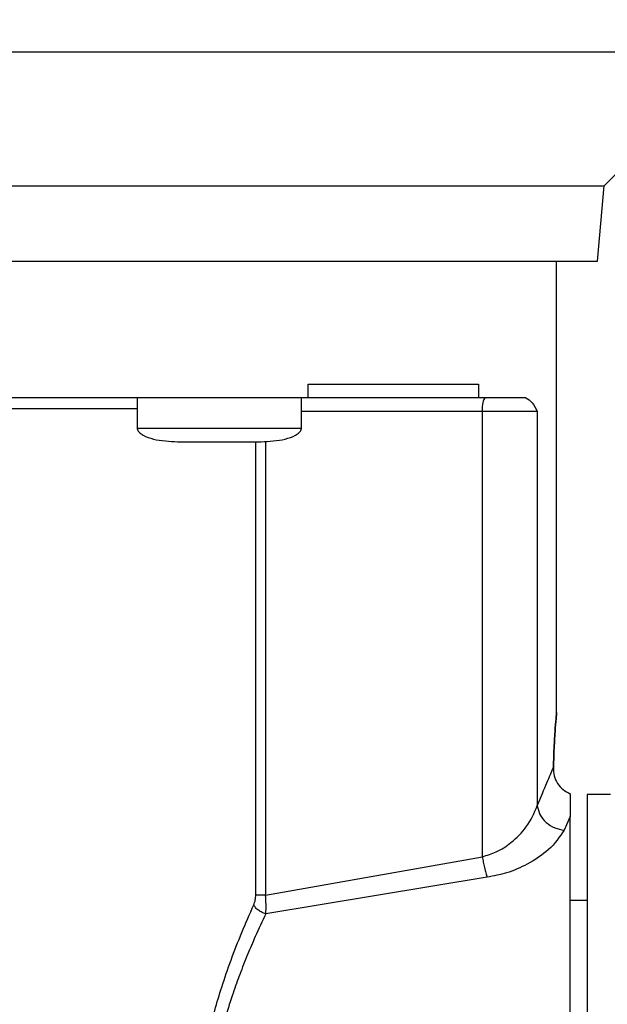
# Model space of a CAD drawing. Header units: inches. Extents: x 218.9 to 312.4, y 214.8 to 247.8.
# Tile 294 of 319: x 275.266 to 275.371, y 243.411 to 243.588. Entities that reach past the tile are written whole.
import ezdxf

# ---------------------------------------------------------------- set-up
doc = ezdxf.new("R2010")
doc.units = ezdxf.units.IN
doc.header["$LTSCALE"] = 0.25
doc.header["$MEASUREMENT"] = 0
doc.layers.add('ANNOTATIONS', color=1, linetype='Continuous')
doc.layers.add('MOTOR LH', color=7, linetype='Continuous')
doc.styles.add('ARIAL', font='arial.ttf', dxfattribs={"height": 0.09375})
doc.dimstyles.new('STANDARD$0', dxfattribs={"dimtxt": 0.09375, "dimasz": 0.09375, "dimexe": 0.03125, "dimexo": 0.046875, "dimgap": 0.09, "dimtad": 0, "dimtih": 1, "dimtoh": 1, "dimdec": 4, "dimzin": 0, "dimdsep": 46, "dimtxsty": 'ARIAL', "dimcen": 0.09, "dimadec": 0, "dimazin": 0, "dimtfac": 1, "dimtdec": 4, "dimtofl": 0, "dimtmove": 0, "dimatfit": 1, "dimfxl": 1, "dimtolj": 1, "dimtzin": 0, "dimarcsym": 0})

# ---------------------------------------------------------------- blocks, each defined once
blk = doc.blocks.new('*D90')
at = {"layer": 'ANNOTATIONS', "color": 0, "lineweight": -2, "transparency": 16777216}
for p, q in [((274.6393342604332, 245.2463276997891), (274.6393342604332, 245.5328515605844)), ((276.0917321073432, 243.2610440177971), (276.0917321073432, 245.5328515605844)), ((274.7330842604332, 245.5016015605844), (275.1844370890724, 245.5016015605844)), ((275.9979821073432, 245.5016015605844), (275.5466292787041, 245.5016015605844))]:
    blk.add_line(p, q, dxfattribs=at)
at = {"layer": 'ANNOTATIONS', "color": 0, "transparency": 16777216}
for points in [[(274.7330842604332, 245.5172265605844), (274.7330842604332, 245.4859765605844), (274.6393342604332, 245.5016015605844)], [(275.9979821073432, 245.5172265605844), (275.9979821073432, 245.4859765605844), (276.0917321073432, 245.5016015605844)]]:
    blk.add_solid(points, dxfattribs=at)
at = {"layer": 'defpoints', "color": 0, "transparency": 16777216}
for p in [(274.6393342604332, 245.5016015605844), (274.6393342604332, 245.1994526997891), (276.0917321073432, 243.2141690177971)]:
    blk.add_point(p, dxfattribs=at)
at = {"layer": 'ANNOTATIONS', "color": 0, "transparency": 16777216, "insert": (275.3655331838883, 245.5016015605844), "char_height": 0.09375, "attachment_point": 5, "style": 'ARIAL'}
blk.add_mtext('\\A1;25"', dxfattribs=at)
blk = doc.blocks.new('*D92')
at = {"layer": 'ANNOTATIONS', "color": 0, "lineweight": -2, "transparency": 16777216}
for p, q in [((274.7479817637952, 244.5695748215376), (274.7479817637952, 245.2307026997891)), ((276.0917321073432, 243.2610440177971), (276.0917321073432, 245.2307026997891)), ((274.8417317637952, 245.1994526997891), (275.1295350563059, 245.1994526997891)), ((275.9979821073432, 245.1994526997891), (275.7101788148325, 245.1994526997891))]:
    blk.add_line(p, q, dxfattribs=at)
at = {"layer": 'ANNOTATIONS', "color": 0, "transparency": 16777216}
for points in [[(274.8417317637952, 245.2150776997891), (274.8417317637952, 245.1838276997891), (274.7479817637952, 245.1994526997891)], [(275.9979821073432, 245.2150776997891), (275.9979821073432, 245.1838276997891), (276.0917321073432, 245.1994526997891)]]:
    blk.add_solid(points, dxfattribs=at)
at = {"layer": 'defpoints', "color": 0, "transparency": 16777216}
for p in [(274.7479817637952, 245.1994526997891), (274.7479817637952, 244.5226998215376), (276.0917321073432, 243.2141690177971)]:
    blk.add_point(p, dxfattribs=at)
at = {"layer": 'ANNOTATIONS', "color": 0, "transparency": 16777216, "insert": (275.4198569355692, 245.1994526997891), "char_height": 0.09375, "attachment_point": 5, "style": 'ARIAL'}
blk.add_mtext('\\A1;21 1/2"', dxfattribs=at)

msp = doc.modelspace()

# ---------------------------------------------------------------- linework, layer by layer
at = {"layer": 'MOTOR LH'}
for p, q in [((275.3708538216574, 243.5582896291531), (275.3950007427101, 243.5824365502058)), ((275.3696699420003, 243.5447565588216), (275.3708538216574, 243.5582896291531)), ((275.3622897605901, 243.4635557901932), (275.3622885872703, 243.5447565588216)), ((275.3176191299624, 243.520147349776), (275.3176191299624, 243.5226089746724)), ((275.3482744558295, 243.522611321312), (275.3482744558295, 243.5201496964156)), ((275.2868840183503, 243.520147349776), (275.2868840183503, 243.5147313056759)), ((275.3164117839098, 243.5147313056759), (275.31641061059, 243.520147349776)), ((275.3482744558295, 243.5201496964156), (275.3176191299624, 243.5201496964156)), ((275.3489420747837, 243.5176904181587), (275.3164117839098, 243.5176880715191)), ((275.3489432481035, 243.4376348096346), (275.3489420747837, 243.5176904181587)), ((275.3588190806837, 243.5176904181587), (275.3489420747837, 243.5176904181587)), ((275.3588190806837, 243.5176904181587), (275.3588202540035, 243.4467585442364)), ((275.2962060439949, 243.5122743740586), (275.2963151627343, 243.5122743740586)), ((275.3069806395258, 243.5122743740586), (275.3070885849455, 243.5122743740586)), ((275.3082020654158, 243.4307309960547), (275.308200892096, 243.5122743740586)), ((275.3099491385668, 243.5123635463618), (275.3099503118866, 243.4307309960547)), ((275.3647502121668, 243.4489479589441), (275.3647502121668, 243.4448788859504)), ((275.371960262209, 243.4487930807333), (275.3677773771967, 243.4487930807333)), ((275.3647502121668, 243.4448788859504), (275.3636261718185, 243.4424102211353)), ((275.3099503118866, 243.4307309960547), (275.3489432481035, 243.4376348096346)), ((275.3497974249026, 243.4339271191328), (275.3100042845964, 243.4273565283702)), ((275.3677773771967, 243.4297219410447), (275.3647513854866, 243.4297219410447))]:
    msp.add_line(p, q, dxfattribs=at)
at = {"layer": 'MOTOR LH', "flags": 128}
for points in [[(275.2643609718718, 243.5824318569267), (275.2763335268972, 243.5824342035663), (275.35676811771, 243.5824342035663), (275.3641670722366, 243.5824365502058), (275.3950007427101, 243.5824365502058)], [(275.2263231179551, 243.558284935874), (275.2379307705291, 243.5582872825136), (275.3291563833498, 243.5582872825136), (275.3367759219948, 243.5582896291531), (275.3708538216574, 243.5582896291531)], [(275.0596307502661, 243.5447518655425), (275.2491453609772, 243.5447518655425), (275.2603435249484, 243.5447542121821), (275.3427340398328, 243.5447542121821), (275.3489021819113, 243.5447565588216), (275.3696699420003, 243.5447565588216)], [(275.2868840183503, 243.5181808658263), (275.2834332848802, 243.5181808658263), (275.2757116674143, 243.5181785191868), (275.1424178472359, 243.5181785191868)], [(275.3677773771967, 243.4487930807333), (275.3677773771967, 243.3995699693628), (275.3677785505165, 243.3922414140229), (275.3677785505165, 243.3209481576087), (275.3677797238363, 243.320840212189)]]:
    msp.add_lwpolyline(points, dxfattribs=at)
at = {"layer": 'MOTOR LH'}
msp.add_arc((275.3527843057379, 243.5182898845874), 0.003888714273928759, 151.4282567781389, 188.8678173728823, dxfattribs=at)
for points, knots in [([(275.3176191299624, 243.5226089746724), (275.3216982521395, 243.5226090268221), (275.329856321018, 243.5226091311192), (275.3401737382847, 243.5226083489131), (275.3455742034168, 243.5226103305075), (275.3482744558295, 243.522611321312)], [0, 0, 0, 0, 0.3333412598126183, 0.6666681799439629, 1, 1, 1, 1]), ([(275.3176191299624, 243.520147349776), (275.3129181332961, 243.5201473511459), (275.3035164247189, 243.5201473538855), (275.2874898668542, 243.5201473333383), (275.2703809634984, 243.5201474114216), (275.2523193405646, 243.5201471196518), (275.2336430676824, 243.520148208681), (275.2146509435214, 243.5201441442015), (275.1956591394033, 243.520145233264), (275.1769830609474, 243.5201449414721), (275.1589214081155, 243.5201450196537), (275.141812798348, 243.5201449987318), (275.125785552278, 243.5201450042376), (275.1163836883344, 243.5201450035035), (275.1116827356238, 243.5201450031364)], [0, 0, 0, 0, 0.08333466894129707, 0.1666642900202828, 0.250001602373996, 0.3333316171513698, 0.4166648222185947, 0.5000002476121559, 0.5833356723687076, 0.6666638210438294, 0.7499987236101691, 0.8333313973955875, 0.916665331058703, 1, 1, 1, 1]), ([(275.3567423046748, 243.5201496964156), (275.355564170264, 243.5201496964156), (275.3532078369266, 243.5201496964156), (275.3499189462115, 243.5201496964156), (275.3482744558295, 243.5201496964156)], [0, 0, 0, 0, 0.4999863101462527, 1, 1, 1, 1]), ([(275.3567423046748, 243.5201496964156), (275.3571397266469, 243.5199363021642), (275.3579199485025, 243.5195173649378), (275.3585231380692, 243.5182917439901), (275.3588190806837, 243.5176904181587)], [0, 0, 0, 0, 0.509370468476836, 1, 1, 1, 1]), ([(275.2868840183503, 243.5147336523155), (275.2871060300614, 243.5147336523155), (275.2875499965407, 243.5147336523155), (275.2909631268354, 243.5147336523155), (275.2958438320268, 243.5147336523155), (275.2997130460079, 243.5147336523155), (275.3016479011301, 243.5147336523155)], [0, 0, 0, 0, 0.2500320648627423, 0.5, 0.7499679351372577, 1, 1, 1, 1]), ([(275.2868887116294, 243.5148228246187), (275.2868916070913, 243.5147014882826), (275.286896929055, 243.5144784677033), (275.28705059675, 243.5141931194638), (275.2873629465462, 243.5138120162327), (275.2882483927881, 243.5132254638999), (275.2905498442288, 243.5124531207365), (275.2926692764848, 243.512347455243), (275.2941351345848, 243.5122743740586)], [0, 0, 0, 0, 0.04394887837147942, 0.08077962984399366, 0.116244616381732, 0.2247348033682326, 0.4638050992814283, 1, 1, 1, 1]), ([(275.3016479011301, 243.5147336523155), (275.3035823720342, 243.5147346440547), (275.3074512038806, 243.5147366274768), (275.3123313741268, 243.5147358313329), (275.3157460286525, 243.5147360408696), (275.3161898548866, 243.5147360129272), (275.3164117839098, 243.514735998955)], [0, 0, 0, 0, 0.2499875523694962, 0.4999608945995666, 0.7499625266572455, 1, 1, 1, 1]), ([(275.3091606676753, 243.5122743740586), (275.3106258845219, 243.512347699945), (275.312744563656, 243.5124537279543), (275.3150469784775, 243.5132248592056), (275.3159310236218, 243.51381286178), (275.3162453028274, 243.5141927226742), (275.3163988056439, 243.5144785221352), (275.3164041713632, 243.5147015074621), (275.3164070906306, 243.5148228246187)], [0, 0, 0, 0, 0.5360801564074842, 0.7751629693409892, 0.8836588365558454, 0.9192161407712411, 0.9560488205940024, 1, 1, 1, 1]), ([(275.2941421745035, 243.5122743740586), (275.2942427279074, 243.5122743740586), (275.2943979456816, 243.5122743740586), (275.2953335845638, 243.5122743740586), (275.2963031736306, 243.5122743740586), (275.2974974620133, 243.5122743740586), (275.2992464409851, 243.5122743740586), (275.3007039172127, 243.5122743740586), (275.3016479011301, 243.5122743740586)], [0, 0, 0, 0, 0.2394800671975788, 0.3696698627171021, 0.5000165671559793, 0.6302227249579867, 0.7605012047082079, 1, 1, 1, 1]), ([(275.3016479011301, 243.5122743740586), (275.3025913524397, 243.5122743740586), (275.3040480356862, 243.5122743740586), (275.3057979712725, 243.5122743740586), (275.3069917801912, 243.5122743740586), (275.3079616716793, 243.5122743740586), (275.3088962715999, 243.5122743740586), (275.3090517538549, 243.5122743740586), (275.3091524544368, 243.5122743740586)], [0, 0, 0, 0, 0.2394139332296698, 0.3696536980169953, 0.500007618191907, 0.6302209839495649, 0.7605066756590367, 1, 1, 1, 1]), ([(275.3617124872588, 243.4536365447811), (275.3617584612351, 243.4550123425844), (275.3618505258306, 243.4577674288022), (275.3620694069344, 243.4609840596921), (275.362243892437, 243.4630772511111), (275.3623126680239, 243.4637947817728), (275.362243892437, 243.4630772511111), (275.3620694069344, 243.4609840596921), (275.3618505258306, 243.4577674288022), (275.3617584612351, 243.4550123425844), (275.3617124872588, 243.4536365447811)], [0, 0, 0, 0, 0.1249469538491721, 0.2502109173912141, 0.3752505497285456, 0.5, 0.6247494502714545, 0.7497890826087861, 0.8750530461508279, 1, 1, 1, 1]), ([(275.3588202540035, 243.4467585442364), (275.359442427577, 243.4482726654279), (275.360669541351, 243.4512589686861), (275.3613681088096, 243.452851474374), (275.3617124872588, 243.4536365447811)], [0, 0, 0, 0, 0.5070219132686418, 1, 1, 1, 1]), ([(275.3617124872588, 243.4536365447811), (275.3617375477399, 243.4531483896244), (275.3617876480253, 243.4521724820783), (275.3624038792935, 243.4507799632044), (275.3633987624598, 243.4496165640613), (275.3642998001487, 243.4491707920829), (275.3647502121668, 243.4489479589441)], [0, 0, 0, 0, 0.2501403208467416, 0.5000742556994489, 0.7500963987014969, 1, 1, 1, 1]), ([(275.3489432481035, 243.4376348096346), (275.3497909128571, 243.4378869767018), (275.3517299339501, 243.438463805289), (275.3544719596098, 243.4403374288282), (275.3573017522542, 243.4432308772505), (275.3582678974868, 243.4454753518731), (275.3588202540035, 243.4467585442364)], [0, 0, 0, 0, 0.157302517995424, 0.3598272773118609, 0.6340057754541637, 1, 1, 1, 1]), ([(275.3588202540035, 243.4467585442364), (275.3589386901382, 243.4462344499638), (275.3591828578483, 243.4451539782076), (275.360336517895, 243.4437479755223), (275.3618882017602, 243.4427291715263), (275.3630619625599, 243.44251376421), (275.3636261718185, 243.4424102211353)], [0, 0, 0, 0, 0.2445684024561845, 0.5042017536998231, 0.7616771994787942, 0.9999999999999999, 0.9999999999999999, 0.9999999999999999, 0.9999999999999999]), ([(275.3647513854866, 243.3645721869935), (275.3647513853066, 243.3684784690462), (275.3647513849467, 243.3762918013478), (275.3647513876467, 243.3884922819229), (275.3647513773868, 243.4005174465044), (275.3647514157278, 243.4120117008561), (275.3647512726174, 243.4225793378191), (275.3647518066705, 243.4318036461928), (275.3647498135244, 243.4395626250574), (275.3647500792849, 243.4431067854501), (275.3647502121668, 243.4448788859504)], [0, 0, 0, 0, 0.1249836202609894, 0.2499918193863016, 0.3749890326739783, 0.4999897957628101, 0.6250005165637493, 0.7499964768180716, 0.8749968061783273, 1, 1, 1, 1]), ([(275.3636261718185, 243.4424102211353), (275.3628443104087, 243.4412122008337), (275.3614593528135, 243.4390900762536), (275.3574432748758, 243.4363837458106), (275.3535927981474, 243.4346706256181), (275.3509745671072, 243.4341577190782), (275.3497974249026, 243.4339271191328)], [0, 0, 0, 0, 0.3496208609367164, 0.6193042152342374, 0.8288412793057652, 1, 1, 1, 1]), ([(275.3489432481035, 243.4376348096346), (275.3489958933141, 243.4373046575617), (275.3491040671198, 243.4366262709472), (275.3493108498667, 243.4356330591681), (275.3495463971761, 243.4346893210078), (275.3497134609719, 243.4341820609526), (275.3497974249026, 243.4339271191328)], [0, 0, 0, 0, 0.2349539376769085, 0.4827763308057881, 0.7400506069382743, 1, 1, 1, 1]), ([(275.3078371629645, 243.4289616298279), (275.307948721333, 243.4292520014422), (275.3081490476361, 243.4297734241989), (275.3081857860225, 243.4304369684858), (275.3082020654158, 243.4307309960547)], [0, 0, 0, 0, 0.5568832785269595, 1, 1, 1, 1]), ([(275.3099503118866, 243.4307309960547), (275.3097683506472, 243.4307309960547), (275.3094047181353, 243.4307309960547), (275.3089175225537, 243.4307309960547), (275.3084963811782, 243.4307309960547), (275.3083002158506, 243.4307309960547), (275.3082020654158, 243.4307309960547)], [0, 0, 0, 0, 0.2503334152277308, 0.500267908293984, 0.7499613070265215, 1, 1, 1, 1]), ([(275.3100042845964, 243.4273565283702), (275.3100345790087, 243.4279024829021), (275.31009103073, 243.4289198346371), (275.3099948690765, 243.4301575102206), (275.3099503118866, 243.4307309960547)], [0, 0, 0, 0, 0.5366428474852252, 0.9999999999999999, 0.9999999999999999, 0.9999999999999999, 0.9999999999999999]), ([(275.297272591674, 243.3827656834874), (275.2972588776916, 243.384015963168), (275.2972314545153, 243.3865160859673), (275.2973950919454, 243.3902661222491), (275.2977070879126, 243.3940057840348), (275.2981826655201, 243.3977358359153), (275.298845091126, 243.4016640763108), (275.2997174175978, 243.4057719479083), (275.3008159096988, 243.4100302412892), (275.3021545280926, 243.4144806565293), (275.3037784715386, 243.4191779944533), (275.3057171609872, 243.4241610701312), (275.3071134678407, 243.4273228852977), (275.3078371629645, 243.4289616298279)], [0, 0, 0, 0, 0.07299124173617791, 0.1459569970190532, 0.2192456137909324, 0.2932016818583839, 0.3681609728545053, 0.4570790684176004, 0.5473197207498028, 0.6394447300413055, 0.7503715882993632, 0.8706195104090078, 1, 1, 1, 1]), ([(275.3100042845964, 243.4273565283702), (275.3097768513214, 243.4274310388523), (275.3093114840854, 243.4275834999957), (275.3086709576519, 243.4279736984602), (275.3081418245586, 243.428448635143), (275.3079370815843, 243.4287933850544), (275.3078371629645, 243.4289616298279)], [0, 0, 0, 0, 0.2442881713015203, 0.4998552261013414, 0.7559194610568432, 1, 1, 1, 1]), ([(275.3100042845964, 243.4273565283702), (275.3093721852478, 243.4260106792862), (275.3082670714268, 243.4236577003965), (275.3066955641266, 243.4199888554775), (275.3053562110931, 243.4165989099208), (275.3040248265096, 243.412891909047), (275.3027863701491, 243.4090042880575), (275.3016716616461, 243.4048942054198), (275.3005689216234, 243.4000131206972), (275.2996860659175, 243.3944792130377), (275.2991659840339, 243.3884342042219), (275.2991853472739, 243.3846346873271), (275.2991944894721, 243.3828407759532)], [0, 0, 0, 0, 0.1115608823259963, 0.1950444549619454, 0.2830376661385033, 0.362743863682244, 0.4587229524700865, 0.5491003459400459, 0.633923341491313, 0.7714236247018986, 0.8920795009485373, 1, 1, 1, 1])]:
    msp.add_open_spline(points, degree=3, knots=knots, dxfattribs=at)

# ---------------------------------------------------------------- dimensions: what is measured, and where the dimension line sits
at = {"layer": 'ANNOTATIONS'}
dim = msp.add_linear_dim(base=(274.6393342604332, 245.5016015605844), p1=(276.0917321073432, 243.2141690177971), p2=(274.6393342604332, 245.1994526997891), text='25"', dimstyle='STANDARD$0', dxfattribs=at)
dim.commit()
dim.dimension.update_dxf_attribs({"geometry": '*D90', "text_midpoint": (275.3655331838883, 245.5016015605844), "dimtype": 160})
dim = msp.add_linear_dim(base=(274.7479817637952, 245.1994526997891), p1=(276.0917321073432, 243.2141690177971), p2=(274.7479817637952, 244.5226998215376), text='21 1/2"', dimstyle='STANDARD$0', dxfattribs=at)
dim.commit()
dim.dimension.update_dxf_attribs({"geometry": '*D92', "text_midpoint": (275.4198569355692, 245.1994526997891)})

doc.saveas('drawing.dxf')
